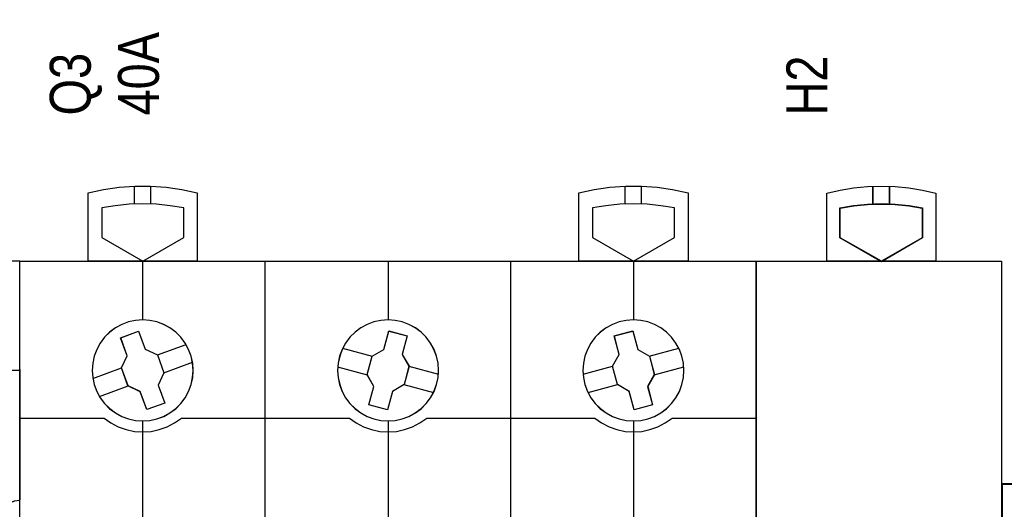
# Model space of a CAD drawing. Header units: millimetres. Extents: x -1290 to 1795, y -4192 to -1311.
# Tile 391 of 656: x 1427 to 1442, y -3650 to -3643. Entities that reach past the tile are written whole.
import ezdxf

# ---------------------------------------------------------------- set-up
doc = ezdxf.new("R2010")
doc.units = ezdxf.units.MM
doc.layers.add('45', color=7, linetype='Continuous')
doc.layers.add('Aparatura', color=7, linetype='Continuous', lineweight=13)
doc.styles.get("Standard").update_dxf_attribs({"font": 'ARIALN.TTF', "width": 0.8})

# ---------------------------------------------------------------- blocks, each defined once
blk = doc.blocks.new('*D190')
at = {"layer": '45', "color": 7}
for points in [[(338.557526, -83.67713), (338.557526, -78.667727), (338.557526, -78.667727), (339.686519, -78.421939), (340.827212, -78.25808), (341.979604, -78.17615), (343.137846, -78.17615), (344.284389, -78.25808), (345.430931, -78.421939), (346.559925, -78.667727), (346.559925, -78.667727), (346.559925, -83.67713), (338.557526, -83.67713)], [(374.533404, -83.67713), (374.533404, -78.667727), (374.533404, -78.667727), (375.662397, -78.421939), (376.80894, -78.25808), (377.955482, -78.17615), (379.113724, -78.17615), (380.266117, -78.25808), (381.406809, -78.421939), (382.535803, -78.667727), (382.535803, -78.667727), (382.535803, -83.67713), (374.533404, -83.67713)], [(345.566116, -79.7715), (344.571374, -79.607546), (343.56493, -79.496291), (342.558486, -79.467014), (341.557893, -79.496291), (340.551448, -79.607546), (339.556707, -79.7715), (339.556707, -79.7715), (339.556707, -81.943897), (339.556707, -81.943897), (342.558486, -83.67713), (342.558486, -83.67713), (345.566116, -81.943897), (345.566116, -81.943897), (345.566116, -79.7715), (345.566116, -79.7715)], [(381.536622, -79.7715), (380.547437, -79.607546), (379.546546, -79.496291), (378.533949, -79.467014), (377.527204, -79.496291), (376.52046, -79.607546), (375.525422, -79.7715), (375.525422, -79.7715), (375.525422, -81.943897), (375.525422, -81.943897), (378.533949, -83.67713), (378.533949, -83.67713), (381.536622, -81.943897), (381.536622, -81.943897), (381.536622, -79.7715), (381.536622, -79.7715)], [(351.547912, -83.666358), (369.545417, -83.666358), (369.545417, -83.666358), (387.537078, -83.666358), (387.537078, -83.666358), (387.537078, -166.644258), (387.537078, -166.644258), (369.545417, -166.644258), (369.545417, -166.644258), (351.547912, -166.644258), (351.547912, -166.644258), (333.55625, -166.644258), (333.55625, -166.644258), (333.55625, -83.666358), (333.55625, -83.666358), (351.547912, -83.666358), (351.547912, -83.666358)], [(346.262677, -91.672993), (346.227567, -91.140694), (346.116382, -90.625943), (345.923273, -90.13459), (345.677497, -89.666635), (345.3615, -89.245475), (344.986984, -88.871111), (344.559802, -88.56109), (344.09751, -88.303715), (343.600107, -88.116533), (343.085148, -88.005394), (342.558485, -87.964447), (342.037675, -88.005394), (341.511012, -88.116533), (341.019461, -88.303715), (340.557168, -88.56109), (340.135838, -88.871111), (339.761323, -89.245475), (339.445325, -89.666635), (339.187846, -90.13459), (339.00644, -90.625943), (338.895256, -91.140694), (338.860145, -91.672993), (338.895256, -92.199443), (339.00644, -92.714193), (339.187846, -93.211396), (339.445325, -93.673502), (339.761323, -94.100511), (340.135838, -94.474875), (340.557168, -94.790745), (341.019461, -95.042271), (341.511012, -95.229453), (342.037675, -95.340592), (342.558485, -95.375689), (343.085148, -95.340592), (343.600107, -95.229453), (344.09751, -95.042271), (344.559802, -94.790745), (344.986984, -94.474875), (345.3615, -94.100511), (345.677497, -93.673502), (345.923273, -93.211396), (346.116382, -92.714193), (346.227567, -92.199443), (346.262677, -91.672993)], [(346.257306, -91.673887), (346.222246, -91.142233), (346.111223, -90.628105), (345.918394, -90.137348), (345.672974, -89.669959), (345.357436, -89.249309), (344.983464, -88.875399), (344.556902, -88.565754), (344.09528, -88.30869), (343.598599, -88.121735), (343.084388, -88.01073), (342.55849, -87.969833), (342.038435, -88.01073), (341.512537, -88.121735), (341.021699, -88.30869), (340.560077, -88.565754), (340.139359, -88.875399), (339.765387, -89.249309), (339.449848, -89.669959), (339.192742, -90.137348), (339.0116, -90.628105), (338.900577, -91.142233), (338.865517, -91.673887), (338.900577, -92.199699), (339.0116, -92.713826), (339.192742, -93.210427), (339.449848, -93.671973), (339.765387, -94.098465), (340.139359, -94.472376), (340.560077, -94.787863), (341.021699, -95.039084), (341.512537, -95.22604), (342.038435, -95.337044), (342.55849, -95.372098), (343.084388, -95.337044), (343.598599, -95.22604), (344.09528, -95.039084), (344.556902, -94.787863), (344.983464, -94.472376), (345.357436, -94.098465), (345.672974, -93.671973), (345.918394, -93.210427), (346.111223, -92.713826), (346.222246, -92.199699), (346.257306, -91.673887)], [(364.249721, -91.672993), (364.214613, -91.140694), (364.097584, -90.625943), (363.91619, -90.13459), (363.664579, -89.666635), (363.34275, -89.245475), (362.968259, -88.871111), (362.546956, -88.56109), (362.078842, -88.303715), (361.587323, -88.116533), (361.072397, -88.005394), (360.55162, -87.964447), (360.019141, -88.005394), (359.504215, -88.116533), (359.012696, -88.303715), (358.544582, -88.56109), (358.123279, -88.871111), (357.748788, -89.245475), (357.426959, -89.666635), (357.175348, -90.13459), (356.993954, -90.625943), (356.876925, -91.140694), (356.841817, -91.672993), (356.876925, -92.199443), (356.993954, -92.714193), (357.175348, -93.211396), (357.426959, -93.673502), (357.748788, -94.100511), (358.123279, -94.474875), (358.544582, -94.790745), (359.012696, -95.042271), (359.504215, -95.229453), (360.019141, -95.340592), (360.55162, -95.375689), (361.072397, -95.340592), (361.587323, -95.229453), (362.078842, -95.042271), (362.546956, -94.790745), (362.968259, -94.474875), (363.34275, -94.100511), (363.664579, -93.673502), (363.91619, -93.211396), (364.097584, -92.714193), (364.214613, -92.199443), (364.249721, -91.672993)], [(364.244349, -91.673887), (364.209292, -91.142233), (364.092433, -90.628105), (363.911302, -90.137348), (363.660055, -89.669959), (363.338694, -89.249309), (362.964746, -88.875399), (362.544054, -88.565754), (362.076619, -88.30869), (361.585812, -88.121735), (361.071633, -88.01073), (360.551612, -87.969833), (360.019904, -88.01073), (359.505726, -88.121735), (359.014919, -88.30869), (358.547484, -88.565754), (358.126792, -88.875399), (357.752844, -89.249309), (357.431483, -89.669959), (357.180236, -90.137348), (356.999105, -90.628105), (356.882246, -91.142233), (356.847189, -91.673887), (356.882246, -92.199699), (356.999105, -92.713826), (357.180236, -93.210427), (357.431483, -93.671973), (357.752844, -94.098465), (358.126792, -94.472376), (358.547484, -94.787863), (359.014919, -95.039084), (359.505726, -95.22604), (360.019904, -95.337044), (360.551612, -95.372098), (361.071633, -95.337044), (361.585812, -95.22604), (362.076619, -95.039084), (362.544054, -94.787863), (362.964746, -94.472376), (363.338694, -94.098465), (363.660055, -93.671973), (363.911302, -93.210427), (364.092433, -92.713826), (364.209292, -92.199699), (364.244349, -91.673887)], [(382.231393, -91.672993), (382.196291, -91.140694), (382.085133, -90.625943), (381.903771, -90.13459), (381.646354, -89.666635), (381.330433, -89.245475), (380.956008, -88.871111), (380.53478, -88.56109), (380.072599, -88.303715), (379.581167, -88.116533), (379.066333, -88.005394), (378.533947, -87.964447), (378.007412, -88.005394), (377.492578, -88.116533), (376.995295, -88.303715), (376.533114, -88.56109), (376.106036, -88.871111), (375.731611, -89.245475), (375.41569, -89.666635), (375.169974, -90.13459), (374.976911, -90.625943), (374.871604, -91.140694), (374.830651, -91.672993), (374.871604, -92.199443), (374.976911, -92.714193), (375.169974, -93.211396), (375.41569, -93.673502), (375.731611, -94.100511), (376.106036, -94.474875), (376.533114, -94.790745), (376.995295, -95.042271), (377.492578, -95.229453), (378.007412, -95.340592), (378.533947, -95.375689), (379.066333, -95.340592), (379.581167, -95.229453), (380.072599, -95.042271), (380.53478, -94.790745), (380.956008, -94.474875), (381.330433, -94.100511), (381.646354, -93.673502), (381.903771, -93.211396), (382.085133, -92.714193), (382.196291, -92.199443), (382.231393, -91.672993)], [(382.227812, -91.673887), (382.192752, -91.142233), (382.081729, -90.628105), (381.900586, -90.137348), (381.64348, -89.669959), (381.327942, -89.249309), (380.95397, -88.875399), (380.533251, -88.565754), (380.07163, -88.30869), (379.580792, -88.121735), (379.06658, -88.01073), (378.534839, -87.969833), (378.008941, -88.01073), (377.49473, -88.121735), (376.998048, -88.30869), (376.536427, -88.565754), (376.109865, -88.875399), (375.735893, -89.249309), (375.420354, -89.669959), (375.174935, -90.137348), (374.982106, -90.628105), (374.876926, -91.142233), (374.836023, -91.673887), (374.876926, -92.199699), (374.982106, -92.713826), (375.174935, -93.210427), (375.420354, -93.671973), (375.735893, -94.098465), (376.109865, -94.472376), (376.536427, -94.787863), (376.998048, -95.039084), (377.49473, -95.22604), (378.008941, -95.337044), (378.534839, -95.372098), (379.06658, -95.337044), (379.580792, -95.22604), (380.07163, -95.039084), (380.533251, -94.787863), (380.95397, -94.472376), (381.327942, -94.098465), (381.64348, -93.671973), (381.900586, -93.210427), (382.081729, -92.713826), (382.192752, -92.199699), (382.227812, -91.673887)], [(340.940876, -89.27501), (342.253913, -88.801085), (342.253913, -88.801085), (342.734578, -90.117544), (342.734578, -90.117544), (343.643153, -90.53296), (343.643153, -90.53296), (344.117957, -91.849419), (344.117957, -91.849419), (343.695909, -92.750463), (343.695909, -92.750463), (344.176574, -94.066922), (344.176574, -94.066922), (342.857676, -94.540847), (342.857676, -94.540847), (342.382872, -93.230239), (342.382872, -93.230239), (341.480159, -92.808972), (341.480159, -92.808972), (341.005356, -91.492513), (341.005356, -91.492513), (341.421542, -90.59732), (341.421542, -90.59732), (340.940876, -89.27501), (340.940876, -89.27501)], [(359.373859, -90.632282), (360.230007, -90.140735), (360.230007, -90.140735), (360.593576, -88.783131), (360.593576, -88.783131), (361.95403, -89.145939), (361.95403, -89.145939), (361.590461, -90.503543), (361.590461, -90.503543), (362.083039, -91.357898), (362.083039, -91.357898), (361.719469, -92.70965), (361.719469, -92.70965), (360.863322, -93.2129), (360.863322, -93.2129), (360.499752, -94.558801), (360.499752, -94.558801), (359.139298, -94.195993), (359.139298, -94.195993), (359.502868, -92.84424), (359.502868, -92.84424), (359.01029, -91.984034), (359.01029, -91.984034), (359.373859, -90.632282), (359.373859, -90.632282)], [(377.132675, -89.145939), (378.487049, -88.783131), (378.487049, -88.783131), (378.85056, -90.140735), (378.85056, -90.140735), (379.706571, -90.632282), (379.706571, -90.632282), (380.070083, -91.984034), (380.070083, -91.984034), (379.577583, -92.850092), (379.577583, -92.850092), (379.935232, -94.195993), (379.935232, -94.195993), (378.586721, -94.558801), (378.586721, -94.558801), (378.22321, -93.207048), (378.22321, -93.207048), (377.355473, -92.70965), (377.355473, -92.70965), (376.991961, -91.357898), (376.991961, -91.357898), (377.496187, -90.503543), (377.496187, -90.503543), (377.132675, -89.145939), (377.132675, -89.145939)]]:
    blk.add_lwpolyline(points, close=True, dxfattribs=at)
for points in [[(341.950801, -79.495739), (341.950801, -78.17615)], [(343.148743, -79.495739), (343.148743, -78.17615)], [(377.932051, -79.495739), (377.932051, -78.17615)], [(379.129993, -79.495739), (379.129993, -78.17615)], [(342.552458, -83.666358), (342.552458, -87.977015)], [(351.543294, -102.677414), (351.543294, -83.666358)], [(360.546664, -83.666358), (360.546664, -87.977015)], [(369.5375, -102.677414), (369.5375, -83.666358)], [(378.528336, -83.666358), (378.528336, -87.977015)], [(343.634008, -90.540787), (345.736227, -89.770579)], [(357.21069, -90.050655), (359.382744, -90.639532)], [(379.697628, -90.639532), (381.86431, -90.050655)], [(338.90133, -92.262537), (341.016083, -91.486942)], [(344.106739, -91.85499), (346.208958, -91.0776)], [(356.848979, -91.398969), (359.021034, -91.989642)], [(362.070504, -91.35229), (364.244349, -91.941167)], [(374.841395, -91.941167), (377.002705, -91.35229)], [(380.059339, -91.989642), (382.226021, -91.398969)], [(339.381223, -93.571353), (341.488814, -92.801144)], [(361.708794, -92.7024), (363.882639, -93.291277)], [(375.204896, -93.291277), (377.366206, -92.7024)], [(342.552458, -95.364917), (342.552458, -102.677414)], [(360.546664, -95.364917), (360.546664, -102.677414)], [(378.528336, -95.364917), (378.528336, -102.677414)]]:
    blk.add_lwpolyline(points, dxfattribs=at)
at = {"layer": '45', "color": 59}
blk.add_lwpolyline([(351.549703, -83.671744), (369.543626, -83.671744), (387.531706, -83.671744), (387.531706, -166.640667), (369.543626, -166.640667), (351.549703, -166.640667), (333.561622, -166.640667), (333.561622, -83.671744), (351.549703, -83.671744)], close=True, dxfattribs=at)
at = {"layer": '45', "color": 251}
for points in [[(340.944458, -89.278008), (342.253861, -88.804675), (342.733197, -90.119488), (343.639257, -90.534384), (344.112747, -91.849196), (343.691867, -92.749112), (344.171202, -94.063924), (342.855953, -94.537256), (342.382463, -93.228288), (341.482248, -92.807548), (341.008759, -91.492736), (341.423793, -90.598664), (340.944458, -89.278008)], [(359.37796, -90.632998), (360.231114, -90.142216), (360.593412, -88.786722), (361.94911, -89.148966), (361.586811, -90.50446), (362.077667, -91.357487), (361.715369, -92.707138), (360.862214, -93.209606), (360.499916, -94.553415), (359.144219, -94.191171), (359.506517, -92.841519), (359.015662, -91.98265), (359.37796, -90.632998)], [(377.137556, -89.148966), (378.487202, -88.786722), (378.849445, -90.142216), (379.702468, -90.632998), (380.064711, -91.98265), (379.57393, -92.847362), (379.93033, -94.191171), (378.586527, -94.553415), (378.224284, -93.203763), (377.359576, -92.707138), (376.997333, -91.357487), (377.499799, -90.50446), (377.137556, -89.148966)]]:
    blk.add_lwpolyline(points, close=True, dxfattribs=at)
for points in [[(333.55625, -95.167427), (339.735771, -95.167427)], [(339.725027, -95.167427), (340.228536, -95.515559), (340.773027, -95.804685), (341.352647, -96.011204), (341.949832, -96.135115), (342.558725, -96.176419), (343.173474, -96.135115), (343.770658, -96.011204), (344.344423, -95.804685), (344.888915, -95.515559), (345.392423, -95.167427)], [(345.379889, -95.167427), (357.724605, -95.167427)], [(357.713862, -95.167427), (358.211358, -95.515559), (358.755677, -95.804685), (359.335114, -96.011204), (359.937963, -96.135115), (360.552517, -96.176419), (361.155366, -96.135115), (361.758214, -96.011204), (362.337651, -95.804685), (362.881971, -95.515559), (363.379467, -95.167427)], [(363.368723, -95.167427), (375.711649, -95.167427)], [(375.700905, -95.167427), (376.204254, -95.515559), (376.748574, -95.804685), (377.328011, -96.011204), (377.919154, -96.135115), (378.533708, -96.176419), (379.142409, -96.135115), (379.739405, -96.011204), (380.318842, -95.804685), (380.863161, -95.515559), (381.366511, -95.167427)], [(381.355767, -95.167427), (387.537078, -95.167427)]]:
    blk.add_lwpolyline(points, dxfattribs=at)
blk = doc.blocks.new('*U191')
at = {"layer": '45', "color": 7}
for points in [[(333.55625, -83.678926), (324.561742, -83.678926), (324.561742, -83.678926), (315.562044, -83.678926), (315.562044, -83.678926), (315.562044, -166.635281), (315.562044, -166.635281), (324.561742, -166.635281), (324.561742, -166.635281), (333.55625, -166.635281), (333.55625, -166.635281), (333.55625, -83.678926), (333.55625, -83.678926)], [(333.550878, -83.682516), (324.561741, -83.682516), (315.567416, -83.682516), (315.567416, -166.63169), (324.561741, -166.63169), (333.550878, -166.63169), (333.550878, -83.682516)], [(333.554998, -91.668888), (324.556461, -91.668888), (324.572039, -91.637752), (324.572039, -101.113607), (324.556461, -101.17588), (324.945896, -101.217395), (325.304176, -101.373078), (325.615723, -101.606601), (325.859769, -101.917965), (326.005158, -102.286413), (326.062275, -102.675619), (326.057083, -102.66524), (332.054376, -102.66524), (332.059569, -102.675619), (332.106301, -102.286413), (332.262075, -101.917965), (332.495736, -101.606601), (332.807283, -101.373078), (333.175948, -101.217395), (333.554998, -101.17588), (333.570575, -101.113607), (333.570575, -91.637752), (333.554998, -91.668888)], [(333.551429, -91.672459), (324.560042, -91.672459), (324.575607, -91.641343), (324.575607, -101.111033), (324.560042, -101.173265), (324.949168, -101.214753), (325.307163, -101.370334), (325.618463, -101.603706), (325.862315, -101.914868), (326.007588, -102.283076), (326.06466, -102.672028), (326.059472, -102.661656), (332.052, -102.661656), (332.057188, -102.672028), (332.103883, -102.283076), (332.259533, -101.914868), (332.493009, -101.603706), (332.804309, -101.370334), (333.172681, -101.214753), (333.551429, -101.173265), (333.566994, -101.111033), (333.566994, -91.641343), (333.551429, -91.672459)]]:
    blk.add_lwpolyline(points, close=True, dxfattribs=at)
blk = doc.blocks.new('*F192')
at = {"layer": '45', "color": 7}
for points in [[(392.706675, -83.682516), (392.706675, -78.685241), (392.706675, -78.685241), (393.700117, -78.462879), (394.676029, -78.310738), (395.698691, -78.21126), (396.709665, -78.17615), (397.720639, -78.21126), (398.719926, -78.310738), (399.713368, -78.462879), (400.712655, -78.685241), (400.712655, -78.685241), (400.712655, -83.682516), (392.706675, -83.682516)], [(396.090996, -79.506511), (396.090996, -78.194104), (396.090996, -79.506511)], [(397.305055, -79.506511), (397.305055, -78.194104), (397.305055, -79.506511)], [(397.730239, -79.487684), (398.738497, -79.588484), (399.734962, -79.760438), (399.734962, -81.954332), (396.710189, -83.709447), (393.673624, -81.954332), (393.673624, -79.760438), (394.675985, -79.588484), (395.690139, -79.487684), (396.710189, -79.458037), (397.730239, -79.487684)], [(393.698693, -81.949637), (393.698693, -79.783538), (393.698693, -79.783538), (394.692467, -79.613762), (395.697932, -79.514239), (396.709243, -79.484967), (397.720554, -79.514239), (398.720174, -79.613762), (399.708102, -79.783538), (399.708102, -79.783538), (399.708102, -81.949637), (399.708102, -81.949637), (396.709243, -83.682516), (396.709243, -83.682516), (393.698693, -81.949637), (393.698693, -81.949637)], [(387.524544, -83.671744), (405.525913, -83.671744), (405.525913, -83.671744), (405.525913, -166.633485), (405.525913, -166.633485), (387.524544, -166.633485), (387.524544, -166.633485), (387.524544, -83.671744), (387.524544, -83.671744)], [(387.529916, -83.67713), (405.522331, -83.67713), (405.522331, -166.628099), (387.529916, -166.628099), (387.529916, -83.67713)]]:
    blk.add_lwpolyline(points, close=True, dxfattribs=at)
blk = doc.blocks.new('*U251')
at = {"layer": '45', "color": 7}
for points in [[(435.005325, -698.804806), (435.005325, -750.882783)], [(435.005325, -701.989773), (439.999438, -701.989773)], [(435.005325, -705.968288), (439.999438, -705.968288)], [(435.005325, -720.315002), (439.999438, -720.315002)], [(435.005325, -729.279229), (439.999438, -729.279229)], [(435.005325, -743.613374), (439.999438, -743.613374)], [(435.005325, -747.602662), (439.999438, -747.602662)]]:
    blk.add_lwpolyline(points, dxfattribs=at)
for points in [[(435.005325, -750.882783), (439.999438, -750.882783), (439.999438, -750.882783), (439.999438, -698.804806), (439.999438, -698.804806), (435.005325, -698.804806), (435.005325, -750.882783)], [(435.050091, -750.837899), (439.954672, -750.837899), (439.954672, -698.84969), (435.050091, -698.84969), (435.050091, -750.837899)], [(439.512382, -712.888499), (439.466385, -712.438859), (439.318536, -712.009202), (439.078692, -711.616183), (438.756709, -711.293108), (438.369016, -711.049969), (437.948467, -710.900089), (437.50492, -710.85346), (437.058087, -710.900089), (436.624396, -711.049969), (436.249845, -711.293108), (435.927863, -711.616183), (435.688018, -712.009202), (435.540169, -712.438859), (435.494172, -712.888499), (435.540169, -713.34147), (435.688018, -713.767796), (435.927863, -714.160815), (436.249845, -714.48389), (436.624396, -714.727029), (437.058087, -714.88024), (437.50492, -714.923539), (437.948467, -714.88024), (438.369016, -714.727029), (438.756709, -714.48389), (439.078692, -714.160815), (439.318536, -713.767796), (439.466385, -713.34147), (439.512382, -712.888499)], [(439.465826, -712.888499), (439.420874, -712.448776), (439.276385, -712.028596), (439.041991, -711.644245), (438.727327, -711.328296), (438.348445, -711.090519), (437.937454, -710.943945), (437.503987, -710.898344), (437.06731, -710.943945), (436.643475, -711.090519), (436.277437, -711.328296), (435.962772, -711.644245), (435.728379, -712.028596), (435.58389, -712.448776), (435.538938, -712.888499), (435.58389, -713.33148), (435.728379, -713.748403), (435.962772, -714.132754), (436.277437, -714.448703), (436.643475, -714.686479), (437.06731, -714.836311), (437.503987, -714.878655), (437.937454, -714.836311), (438.348445, -714.686479), (438.727327, -714.448703), (439.041991, -714.132754), (439.276385, -713.748403), (439.420874, -713.33148), (439.465826, -712.888499)], [(439.512382, -736.798571), (439.466385, -736.33549), (439.318536, -735.905724), (439.078692, -735.525931), (438.756709, -735.202774), (438.369016, -734.959573), (437.948467, -734.806323), (437.50492, -734.749687), (437.058087, -734.806323), (436.624396, -734.959573), (436.249845, -735.202774), (435.927863, -735.525931), (435.688018, -735.905724), (435.540169, -736.33549), (435.494172, -736.798571), (435.540169, -737.248326), (435.688018, -737.678092), (435.927863, -738.057885), (436.249845, -738.384374), (436.624396, -738.627575), (437.058087, -738.777493), (437.50492, -738.834129), (437.948467, -738.777493), (438.369016, -738.627575), (438.756709, -738.384374), (439.078692, -738.057885), (439.318536, -737.678092), (439.466385, -737.248326), (439.512382, -736.798571)], [(439.465826, -736.798419), (439.420874, -736.345923), (439.276385, -735.92598), (439.041991, -735.554868), (438.727327, -735.239097), (438.348445, -735.001455), (437.937454, -734.851708), (437.503987, -734.796367), (437.06731, -734.851708), (436.643475, -735.001455), (436.277437, -735.239097), (435.962772, -735.554868), (435.728379, -735.92598), (435.58389, -736.345923), (435.538938, -736.798419), (435.58389, -737.237894), (435.728379, -737.657836), (435.962772, -738.028949), (436.277437, -738.347975), (436.643475, -738.585617), (437.06731, -738.732108), (437.503987, -738.78745), (437.937454, -738.732108), (438.348445, -738.585617), (438.727327, -738.347975), (439.041991, -738.028949), (439.276385, -737.657836), (439.420874, -737.237894), (439.465826, -736.798419)]]:
    blk.add_lwpolyline(points, close=True, dxfattribs=at)

msp = doc.modelspace()

# ---------------------------------------------------------------- block references
at = {"layer": 'Aparatura', "color": 7, "lineweight": 13}
ref = msp.add_blockref('*D190', (1360.455, -3629.886), dxfattribs=dict(at, xscale=0.2, yscale=0.2, zscale=0.2))
ref.add_attrib('Oznaczenie', 'Q3', (1428.205, -3644.486), dxfattribs={"layer": '0', "height": 0.6, "rotation": 90, "flags": 2})
ref.add_attrib('Pr¹d znamionowy', '40A', (1429.205, -3644.486), dxfattribs={"layer": '0', "height": 0.6, "rotation": 90, "flags": 2})
ref = msp.add_blockref('*F192', (1360.455, -3629.886), dxfattribs=dict(at, xscale=0.2, yscale=0.2, zscale=0.2))
ref.add_attrib('Oznaczenie', 'H2', (1439.005, -3644.486), dxfattribs={"layer": '0', "height": 0.6, "rotation": 90, "flags": 2})
at = {"layer": 'Aparatura', "color": 7, "lineweight": 13, "xscale": 0.2, "yscale": 0.2, "zscale": 0.2}
msp.add_blockref('*U191', (1360.455, -3629.886), dxfattribs=at)
at = {"layer": 'Aparatura', "color": 7, "lineweight": 13}
ref = msp.add_blockref('*U251', (1354.559, -3510.121), dxfattribs=dict(at, xscale=0.2, yscale=0.2, zscale=0.2))
ref.add_attrib('Oznaczenie', 'Zacisk do 1', (1442.609, -3648.901), dxfattribs={"layer": '0', "height": 0.6, "rotation": 90, "flags": 2})

doc.saveas('drawing.dxf')
